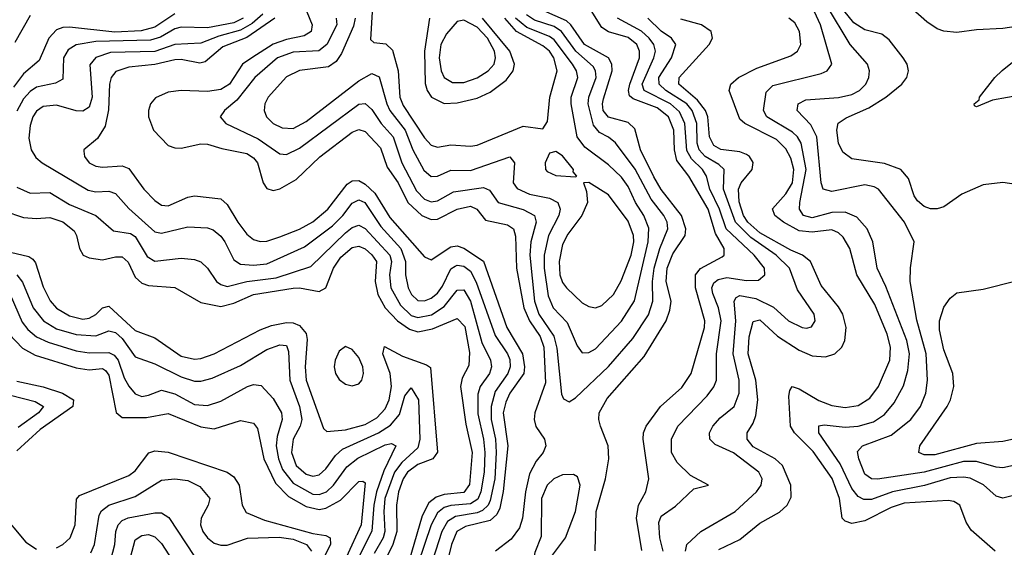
# Model space of a CAD drawing. Header units: inches. Extents: x 884549 to 1028252, y 526810 to 653624.
# Tile 473 of 656: x 936038 to 939034, y 593002 to 594606. Entities that reach past the tile are written whole.
import ezdxf

# ---------------------------------------------------------------- set-up
doc = ezdxf.new("R2010")
doc.units = ezdxf.units.IN
doc.header["$MEASUREMENT"] = 0
doc.layers.add('A9539', color=7, linetype='Continuous')

msp = doc.modelspace()

# ---------------------------------------------------------------- linework, layer by layer
at = {"layer": 'A9539', "color": 5}
for points, elevation in [([(939070, 594104.9), (939029.6, 594110.4), (938970, 594103.7), (938905, 594075), (938850, 594036.7), (938830, 594030.3), (938810, 594030.3), (938790, 594037.9), (938770, 594055), (938760.3, 594070), (938743.2, 594123.2), (938719.8, 594150), (938670, 594168), (938570, 594182.8), (938543, 594203), (938529.9, 594229.9), (938524.8, 594270), (938529, 594291), (938552.8, 594307.2), (938621.9, 594338.1), (938673.7, 594370), (938722.9, 594410), (938737.8, 594430), (938743.2, 594450), (938738.4, 594470), (938726.7, 594490), (938684.2, 594544.2), (938661.6, 594561.6), (938610, 594575.2), (938576.6, 594596.6), (938484.9, 594710)], 2420), ([(937931.5, 592991.5), (937915.2, 593090), (937921.7, 593130), (937943.1, 593170), (937952.2, 593210), (937935.2, 593330), (937936.2, 593350), (937945, 593370), (937988.5, 593430), (938052.8, 593487.2), (938081.5, 593530), (938122.2, 593670), (938123.6, 593690), (938094.5, 593790), (938095.2, 593830), (938110.4, 593849.6), (938175.8, 593884.2), (938182, 593890), (938182.1, 593910), (938155.5, 593955.5), (938133.2, 594030), (938074.3, 594130), (938037.8, 594177.8), (938030.4, 594210), (938028.3, 594270), (938012.6, 594310), (937978, 594338), (937904.8, 594364.8), (937894.2, 594374.2), (937890.4, 594390), (937895.4, 594410), (937924.2, 594490), (937924.5, 594510), (937916.2, 594530), (937890, 594551.4), (937830, 594568.7), (937810, 594581.9), (937767.5, 594650)], 2580), ([(939090, 593256.5), (939030, 593243.1), (939010, 593244.8), (938950, 593262.4), (938910, 593262.5), (938790, 593230.2), (938648.7, 593208.7), (938629.9, 593209.9), (938610, 593224.3), (938591.3, 593270), (938587.4, 593292.6), (938602.4, 593310), (938690, 593342), (938750, 593389.6), (938779.7, 593430), (938795.3, 593470), (938801, 593510), (938796.6, 593590), (938768.1, 593691.9), (938748, 593810), (938748.6, 593851.4), (938759.8, 593930), (938730.5, 593990), (938651.1, 594090), (938638, 594098), (938610, 594103.5), (938510, 594083.7), (938483.5, 594090), (938477.2, 594110), (938463.4, 594250), (938445.8, 594285.8), (938403.6, 594330), (938407.6, 594350), (938430, 594362.3), (938530, 594369.1), (938570, 594378), (938593.4, 594390), (938613, 594410), (938622.4, 594430), (938623.9, 594450), (938618.1, 594470), (938565.1, 594530), (938492.8, 594650)], 2440), ([(936510, 594623.5), (936450, 594583.1), (936408.3, 594571.7), (936328, 594568), (936190, 594582.5), (936170, 594581.9), (936150, 594575), (936127.1, 594550), (936098.1, 594481.9), (936050, 594440.6), (936019.6, 594400.4)], 2520), ([(936070, 594618.7), (936023.3, 594536.7)], 2480), ([(936718.1, 594610), (936690, 594596.6), (936610, 594580.9), (936530, 594582.8), (936510, 594577.5), (936467.1, 594552.9), (936436.6, 594543.4), (936270, 594539.9), (936210, 594529.6), (936185.6, 594514.4), (936171.2, 594490), (936170, 594425.3), (936147.1, 594412.9), (936090, 594400.1), (936070, 594387.7), (936050, 594365.5), (936030, 594327.5)], 2540), ([(936777.7, 594622.3), (936745.8, 594594.2), (936710, 594573.8), (936644.3, 594555.7), (936590, 594534.3), (936510.5, 594530.5), (936450, 594509), (936314.3, 594505.7), (936269.6, 594490.4), (936252, 594468), (936259.2, 594370), (936250, 594339.9), (936230, 594327.2), (936210, 594328.2), (936150, 594345.8), (936110, 594342.1), (936090, 594327.7), (936078.6, 594310), (936070, 594284.2), (936065.9, 594245.9), (936072.8, 594210), (936087, 594187), (936106.8, 594170), (936247.1, 594087.1), (936270, 594082.8), (936310, 594084.6), (936330, 594077.7), (936370, 594031.7), (936450, 593960.5), (936470, 593956.9), (936550, 593975.8), (936610, 593972.7), (936627, 593967), (936650, 593947.5), (936662.5, 593930), (936690, 593875.3), (936710, 593862.5), (936750, 593858.9), (936790, 593863.4), (936904.7, 593915.3), (936990, 593978.5), (937021.6, 594010), (937050, 594048.3), (937070, 594058.1), (937088.5, 594050), (937137.4, 593977.4), (937198.1, 593910), (937211.8, 593870), (937212.6, 593830), (937220.6, 593790), (937230.1, 593770), (937250, 593752.3), (937270, 593751), (937290, 593758.9), (937310, 593774.3), (937324.9, 593795.1), (937350, 593847.7), (937363.5, 593856.5), (937370, 593859.4), (937390, 593856.1), (937410, 593841), (937427.4, 593807.4), (937485.2, 593645.2), (937522.8, 593590), (937530, 593572.2), (937531, 593550), (937523.4, 593530), (937485.2, 593474.8), (937472.5, 593430), (937472.6, 593390), (937486, 593330), (937488.3, 593290), (937484.3, 593210), (937470, 593143.6), (937463.8, 593130), (937446.9, 593113.1), (937430, 593105.8), (937364.8, 593095.2), (937340.2, 593079.8), (937322.8, 593050), (937284, 592930)], 2560), ([(936814.6, 594610), (936730, 594551.6), (936656.8, 594523.2), (936602.8, 594477.2), (936586.7, 594473.3), (936530, 594484.7), (936510, 594483.8), (936450, 594469.3), (936370, 594461.2), (936331.4, 594448.6), (936316.3, 594430), (936311.5, 594410), (936308.7, 594331.3), (936298, 594282), (936275.6, 594244.4), (936234, 594210), (936234, 594206), (936235.6, 594190), (936250, 594170.2), (936270, 594160.7), (936290, 594157.7), (936350, 594161.6), (936370, 594152.9), (936416.6, 594090), (936450, 594055.7), (936470, 594042.2), (936490, 594039.9), (936550, 594065.9), (936570, 594070.1), (936650, 594061), (936670, 594043.9), (936702.3, 593990), (936730, 593953.9), (936750, 593937.3), (936770, 593931), (936790, 593932), (936830, 593945.2), (936890, 593969.2), (936930, 593990.7), (936976.1, 594030), (937034.8, 594105.2), (937050, 594116.1), (937070, 594116.4), (937090, 594105.9), (937118.5, 594078.5), (937164.7, 594004.7), (937270, 593884.6), (937290, 593875.7), (937350, 593914.7), (937370, 593917.7), (937390, 593910.6), (937450, 593871.2), (937520.8, 593670), (937568, 593590), (937574.6, 593550), (937572.5, 593530), (937530, 593469.9), (937517.6, 593442.4), (937509.9, 593410.1), (937523.3, 593310), (937509.2, 593170.8), (937499.3, 593120.7), (937490, 593101.1), (937470, 593083.2), (937394.9, 593065.1), (937369, 593050), (937352.2, 593010), (937327.8, 592910)], 2580), ([(936912.5, 594630), (936928, 594590), (936925.7, 594570), (936903.5, 594556.5), (936850, 594545.5), (936810, 594530.9), (936744.8, 594490), (936716.7, 594470), (936676.5, 594410), (936650, 594393.8), (936610, 594387), (936529.8, 594390.2), (936490, 594384.9), (936451.7, 594368.3), (936435.9, 594350), (936430.6, 594330), (936430.6, 594310), (936445.8, 594270), (936490, 594223.6), (936510, 594215.6), (936530, 594215.1), (936590, 594228.3), (936610, 594227.5), (936653.9, 594213.9), (936730, 594198.9), (936750, 594185.2), (936762, 594170), (936778.8, 594110), (936790, 594092.1), (936810, 594086.7), (936830, 594091.5), (936879.9, 594120.1), (936951.5, 594188.5), (937050, 594264.2), (937070, 594271.9), (937090, 594266.2), (937135.9, 594215.9), (937157, 594157), (937189.5, 594109.5), (937219.7, 594050), (937262.1, 594010), (937290, 593998.2), (937310, 593999.3), (937370, 594030.1), (937410, 594038.7), (937429.8, 594029.8), (937456.2, 593996.2), (937522.4, 593982.4), (937540.6, 593970), (937547.1, 593947.1), (937550.5, 593850), (937572.6, 593730), (937589.1, 593690), (937622.5, 593642.5), (937632.8, 593610), (937638.7, 593501.3), (937606, 593410), (937604.1, 593390), (937609.1, 593369.1), (937635.4, 593330), (937639.3, 593310), (937631.3, 593290), (937610, 593263), (937590, 593225.3), (937577.3, 593170), (937568.7, 593090), (937559.4, 593060.6), (937533.9, 593026.1), (937486.5, 592990)], 2620), ([(937001.3, 594610), (937003.2, 594590), (936973.2, 594530), (936949, 594511), (936870, 594506.6), (936823.3, 594490), (936753.6, 594430), (936699.3, 594360.7), (936662, 594330), (936648.8, 594310), (936666, 594290), (936763.8, 594243.8), (936830, 594197.7), (936850, 594195.9), (936890, 594215), (937070, 594349.3), (937090, 594350.5), (937110, 594332.2), (937138.3, 594290), (937174.6, 594250), (937201, 594170), (937245.8, 594085.8), (937270, 594060.1), (937290, 594052.3), (937310, 594054.8), (937358.2, 594081.8), (937450, 594095.4), (937467.8, 594087.8), (937494.4, 594050), (937570, 594028.3), (937604.6, 594010), (937609.4, 593990), (937593.6, 593930), (937591.1, 593890), (937604.7, 593750), (937618.3, 593710), (937663.9, 593643.9), (937673, 593607), (937687.3, 593467.3), (937693, 593453), (937710, 593443.5), (937730, 593455.9), (937830, 593551), (937903.7, 593636.3), (937951.6, 593708.4), (937964.8, 593750), (937963.7, 593810), (937968.6, 593850), (937986.4, 593910), (938010.5, 593970), (938008.8, 593990), (937998.3, 594010), (937959.6, 594059.6), (937911.4, 594151.4), (937851.7, 594231.7), (937830, 594249), (937802.3, 594262.3), (937784.6, 594284.6), (937768.5, 594350), (937770.2, 594370), (937792.4, 594430), (937790.8, 594450), (937783.1, 594463.1), (937730.5, 594510.5), (937687.2, 594570), (937664.5, 594584.5), (937604.6, 594604.6), (937580.8, 594620.8)], 2640), ([(937059.2, 594610), (937053.8, 594586.2), (937017.4, 594502.6), (937001.5, 594478.5), (936977.8, 594462.2), (936890, 594451.4), (936850, 594431.5), (936794.4, 594370), (936784.6, 594350), (936782.5, 594330), (936789.6, 594310), (936810.1, 594290), (936836.8, 594276.8), (936870, 594274.7), (936910, 594296.2), (937070, 594420.3), (937110, 594442), (937131.9, 594431.9), (937155.4, 594350), (937165, 594330), (937211.1, 594270), (937234.3, 594210), (937268.3, 594148.3), (937290, 594129.1), (937310, 594130.1), (937350, 594148.6), (937410, 594147.4), (937530, 594188.7), (937543.6, 594170), (937539.7, 594110), (937552.2, 594092.2), (937590, 594075.3), (937650, 594062.8), (937676.2, 594050), (937683.3, 594030), (937678.8, 594010), (937647, 593950), (937633.9, 593890), (937634.3, 593850), (937646.5, 593766.5), (937661.8, 593730), (937704.6, 593684.6), (937734.2, 593614.2), (937750, 593592.8), (937770, 593594), (937790, 593604.7), (937870, 593688.6), (937908.8, 593751.2), (937950.4, 593930), (937952.3, 593972.3), (937937.7, 594010), (937912.3, 594050), (937890, 594098.5), (937870, 594127), (937830, 594164.5), (937757.7, 594217.7), (937734.2, 594250), (937715.9, 594350), (937716.7, 594370), (937736.6, 594430), (937732.5, 594450), (937720.9, 594470), (937664.7, 594544.7), (937650, 594554.6), (937581.7, 594581.7), (937546.6, 594610)], 2660), ([(937110.9, 594630), (937105.5, 594545.5), (937116, 594536), (937152.1, 594532.1), (937173.1, 594513.1), (937189.5, 594450), (937195.4, 594370), (937205, 594345), (937270, 594246.3), (937290, 594224.2), (937310, 594218.6), (937350, 594225.7), (937410, 594221.2), (937430, 594224.4), (937570, 594282), (937630, 594274.3), (937644.1, 594295.9), (937651.4, 594370), (937673.8, 594450), (937663.9, 594490), (937650.3, 594510.3), (937630, 594526.2), (937550, 594569.8), (937514.2, 594610)], 2680), ([(937285.2, 594610), (937270.5, 594510), (937271.7, 594411.7), (937278.1, 594390), (937291.7, 594370), (937330, 594350.8), (937370, 594352.5), (937430, 594366.6), (937470, 594384.9), (937518.4, 594421.6), (937540.1, 594450), (937543.8, 594470), (937529.7, 594510), (937446.6, 594610)], 2720), ([(937789.1, 592990.9), (937792.8, 593110), (937820.6, 593210), (937831.4, 593270), (937829.4, 593310), (937805.9, 593370), (937800.5, 593390), (937801.7, 593410), (937825.9, 593454.1), (937938.4, 593581.6), (938005.7, 593690), (938017, 593723), (938020.5, 593750), (938005.5, 593810), (938008.7, 593850), (938025.9, 593894.1), (938063.4, 593950), (938065.5, 593970), (938052.4, 594010), (937990, 594089.6), (937967.5, 594127.5), (937927.2, 594210), (937910, 594273.9), (937890, 594293.4), (937830, 594309), (937814.2, 594330), (937811.3, 594350), (937814.6, 594365.4), (937840.7, 594450), (937840.1, 594470), (937830, 594489.4), (937756.9, 594530), (937715.4, 594590), (937702.2, 594602.2), (937632.9, 594632.9)], 2620), ([(937996.3, 592990), (937985.7, 593030), (937982.8, 593077.2), (937990, 593096.3), (938033.7, 593126.3), (938090, 593179.5), (938134, 593190), (938079.7, 593219.7), (938039.1, 593259.1), (938021.2, 593290), (938021.8, 593330), (938041, 593370), (938130, 593461.6), (938150.2, 593489.8), (938158.3, 593510), (938158.5, 593590), (938173.1, 593690), (938164.4, 593730), (938147.1, 593772.9), (938143.9, 593790), (938150, 593805.9), (938164, 593816), (938190, 593821.9), (938250, 593812.3), (938286.3, 593813.7), (938306, 593830), (938304.4, 593850), (938273.7, 593890), (938188.5, 593970), (938168.1, 594030), (938138.2, 594090), (938128.2, 594130), (938115.9, 594150), (938082.4, 594182.4), (938068.3, 594208.3), (938062.6, 594290), (938045.7, 594325.7), (938018.2, 594350), (937938.4, 594390), (937932.2, 594410), (937968.4, 594490), (937972.5, 594510), (937968.4, 594530), (937954.1, 594550), (937930, 594570.9), (937857.6, 594610)], 2560), ([(938064.6, 592990), (938068.2, 593010), (938110.5, 593049.5), (938215.5, 593110), (938280.2, 593170), (938294.1, 593190), (938297.1, 593210), (938287.5, 593230), (938210, 593288.4), (938154.2, 593314.2), (938138.1, 593330), (938137.7, 593350), (938147.9, 593370), (938170, 593394.7), (938212.3, 593430), (938227.4, 593470), (938227.1, 593510), (938209.5, 593590), (938217.9, 593690), (938211.9, 593750), (938218.5, 593761.5), (938230, 593767.4), (938278.3, 593758.3), (938331.9, 593731.9), (938377.7, 593690), (938419.3, 593670), (938432.2, 593667.8), (938447.8, 593672.2), (938459.1, 593690), (938455.3, 593710), (938404.7, 593784.7), (938381.2, 593850), (938340.3, 593890), (938263, 593943), (938216.2, 593990), (938179.7, 594090), (938182.1, 594150), (938165.6, 594165.6), (938124.6, 594190), (938105.7, 594210), (938099.3, 594230), (938099.2, 594290), (938085, 594330), (938068.6, 594350), (938004.8, 594390), (937984.5, 594410), (937983.1, 594430), (938021.5, 594490), (938034.6, 594530), (938022.1, 594550), (937990, 594571.1), (937949.5, 594610)], 2540), ([(939006.3, 592990), (938933.3, 593053.3), (938917.8, 593077.8), (938898.8, 593130), (938880.5, 593140.5), (938863.3, 593143.3), (938730, 593135.4), (938690, 593122.6), (938610, 593082.1), (938570, 593073.7), (938550, 593080.5), (938540.8, 593090), (938532.9, 593150), (938510.9, 593210.9), (938452.3, 593292.3), (938395.5, 593350), (938383.6, 593370), (938378.8, 593461.2), (938381.6, 593478.4), (938389.3, 593490.7), (938410, 593483.5), (938470, 593447.4), (938510, 593432.9), (938550, 593426.9), (938590, 593432.8), (938625.2, 593454.8), (938651.4, 593490), (938686, 593570), (938688.2, 593610), (938677.6, 593650), (938640.1, 593740.1), (938586.1, 593830), (938564.1, 593910), (938544.2, 593944.2), (938530, 593957.6), (938510, 593966.3), (938450, 593959.3), (938410, 593963.5), (938362, 593990), (938336.3, 594010), (938329.4, 594030.6), (938370, 594075.8), (938389.5, 594110), (938393.6, 594150), (938384.7, 594184.7), (938370, 594213.5), (938341.5, 594241.5), (938244.8, 594290), (938230, 594303.1), (938197.1, 594390), (938202, 594410), (938225.9, 594430), (938281.8, 594458.2), (938384.3, 594495.7), (938405.2, 594510), (938415.4, 594530), (938411.6, 594570), (938396.5, 594596.5), (938379.1, 594610)], 2480), ([(939090, 593166.1), (939030, 593150.5), (939010, 593157.4), (938971.5, 593191.5), (938930, 593211.4), (938910, 593214.9), (938870, 593212.3), (938791, 593189), (938694, 593170), (938630, 593146.7), (938606.7, 593146.7), (938590, 593155.7), (938570, 593180.1), (938535.1, 593255.1), (938469.9, 593350), (938470, 593370.8), (938486.2, 593373.8), (938550, 593366.5), (938590, 593369.5), (938636.6, 593383.4), (938670, 593405.6), (938698.8, 593441.2), (938727.3, 593492.7), (938740.9, 593539.1), (938746.3, 593590), (938737.5, 593630), (938674.3, 593794.3), (938647.1, 593850), (938633.8, 593930), (938616.7, 593970), (938585.4, 594005.4), (938550, 594020.9), (938510, 594019), (938450, 594003.7), (938423.6, 594010), (938411.1, 594030), (938411.8, 594050), (938431.4, 594150), (938416.3, 594230), (938405.4, 594250), (938390, 594263.5), (938311.4, 594310), (938301.7, 594330), (938310, 594384.9), (938330, 594405.2), (938477.5, 594442.5), (938495.3, 594450), (938509.9, 594470), (938475.4, 594590), (938456.7, 594630)], 2460), ([(939111.2, 594591.2), (939030, 594578.6), (938950, 594575), (938890, 594566.9), (938850, 594570.4), (938830, 594577.8), (938798.7, 594598.7), (938756.4, 594636.4)], 2380), ([(938165.4, 592994.6), (938230, 593025.6), (938290, 593074.5), (938350, 593108), (938373.8, 593130), (938385.6, 593154.4), (938384.7, 593190), (938359, 593250), (938337.1, 593270), (938270, 593307), (938251.8, 593330), (938251.5, 593350), (938270, 593379.3), (938278.1, 593401.9), (938284.5, 593450), (938278.5, 593510), (938254.6, 593590), (938258.5, 593641.5), (938270, 593688.2), (938290, 593693.2), (938343.9, 593643.9), (938410, 593601), (938450, 593583.4), (938490, 593580.3), (938518.9, 593590), (938539.6, 593610), (938549.5, 593630.5), (938553.6, 593670), (938543.3, 593710), (938530, 593732.6), (938477.2, 593797.2), (938444.3, 593870), (938420.4, 593890), (938384.5, 593904.5), (938290, 593957.9), (938253.6, 593990), (938241, 594010), (938227.7, 594052.3), (938225.1, 594090), (938233.9, 594110), (938266.8, 594150), (938270, 594171.4), (938259.2, 594190), (938250, 594196.2), (938230, 594203.9), (938171.4, 594211.4), (938150, 594223), (938137, 594250), (938132.1, 594310), (938125.3, 594330), (938100.9, 594360.9), (938044.1, 594410), (938045.1, 594430), (938136.2, 594530), (938146.1, 594550), (938142.4, 594570), (938112.9, 594590), (938050, 594607)], 2520), ([(939090, 594377.5), (938998.9, 594361.1), (938950, 594340.5), (938943.5, 594343.5), (938943.1, 594350), (938957.6, 594362.4), (938959, 594370), (939005.8, 594430), (939028.3, 594451.7), (939110, 594517.6)], 2380), ([(936030, 594096.6), (936070, 594078.5), (936130, 594080.3), (936190, 594043.7), (936270.1, 594010.1), (936323.5, 593963.5), (936375.4, 593955.4), (936390, 593946), (936425.8, 593885.8), (936450, 593871.8), (936530, 593880.8), (936570, 593876.3), (936589.3, 593869.3), (936610, 593850.1), (936637.7, 593810), (936650, 593800.5), (936670, 593794.6), (936730, 593810), (936818.7, 593821.3), (936924.4, 593855.6), (937030, 593958), (937050, 593973.6), (937070, 593981.3), (937090, 593970.8), (937165, 593890), (937169.6, 593870), (937163.2, 593830), (937167.6, 593790), (937197.3, 593737.3), (937230, 593706.4), (937250, 593699.7), (937291.6, 593708.4), (937330, 593733.8), (937370, 593783.6), (937390, 593784.2), (937410, 593749.4), (937444.6, 593624.6), (937470.7, 593570), (937473.8, 593550), (937467.5, 593530), (937439.5, 593490), (937432.8, 593467.2), (937432.7, 593407.3), (937449.6, 593330), (937453.6, 593290), (937452.1, 593230), (937441.9, 593170), (937432.4, 593147.6), (937410, 593133.3), (937350, 593128.7), (937330, 593122.2), (937310, 593106.6), (937289.9, 593070.1), (937250.2, 592950)], 2540), ([(935990, 594024.5), (936050, 594004.6), (936090, 594000.9), (936130, 594004.4), (936170, 593991), (936203.9, 593963.9), (936211.7, 593950), (936220.6, 593910), (936231.3, 593890), (936250, 593881.2), (936290, 593875.5), (936330, 593885.1), (936350, 593884.2), (936368.9, 593868.9), (936390, 593823.1), (936410, 593804.7), (936430, 593797), (936510, 593791.8), (936590, 593745.7), (936650, 593733.8), (936690, 593743.3), (936750, 593769.8), (936870, 593789.1), (936890, 593790), (936950, 593779.5), (936970, 593790.7), (936993.7, 593850), (937016, 593884), (937050, 593913.2), (937070, 593917.3), (937090, 593908.5), (937110, 593891.2), (937124.2, 593870), (937120.4, 593810), (937127.9, 593770), (937150.3, 593730), (937188.1, 593690), (937224.3, 593664.3), (937250, 593656.9), (937294.1, 593665.9), (937370, 593697.2), (937392.4, 593672.4), (937406.7, 593593.3), (937405.5, 593554.5), (937384.7, 593515.3), (937380.1, 593490), (937395.6, 593375.6), (937414.9, 593290), (937407.1, 593192.9), (937390, 593167.9), (937330, 593162.5), (937305.6, 593154.4), (937283.5, 593136.5), (937262.7, 593097.3), (937214.2, 592930)], 2520), ([(936010, 593899.2), (936066.1, 593886.1), (936078, 593878), (936086.8, 593866.8), (936110, 593793.7), (936130.9, 593750.9), (936150, 593729), (936190, 593705.1), (936230, 593695.5), (936250, 593697.9), (936270, 593709), (936290, 593729.7), (936310, 593734.4), (936390, 593661), (936450, 593638.5), (936530, 593582.3), (936570, 593573.1), (936590, 593575.2), (936630, 593589.7), (936770, 593662.3), (936804.2, 593675.8), (936850, 593685.4), (936870, 593683.9), (936890, 593676.1), (936910, 593651.6), (936913.3, 593633.3), (936906.5, 593550), (936910.5, 593510), (936963.2, 593363.2), (936973.1, 593353.1), (937030, 593358.8), (937090, 593375), (937125.3, 593394.7), (937150, 593422.1), (937162.5, 593450), (937170.2, 593490.2), (937165.2, 593530), (937143.6, 593590), (937148.2, 593611.8), (937202.7, 593582.7), (937276.7, 593556.7), (937288.5, 593548.5), (937309.4, 593290.6), (937295.5, 593270), (937250, 593253.7), (937218.3, 593230), (937205, 593210), (937191, 593170), (937185.2, 593130), (937185.9, 593050), (937174.1, 593010), (937154.8, 592970)], 2480), ([(936029.7, 593829.7), (936047.3, 593807.3), (936079.5, 593730), (936110.5, 593690), (936150, 593665.4), (936210, 593648.1), (936270, 593644.7), (936310, 593659.2), (936330, 593654.4), (936350, 593636.4), (936390, 593580.3), (936450, 593559.2), (936530, 593519.3), (936570, 593507.1), (936590, 593506.2), (936624.4, 593515.6), (936710, 593554.4), (936790, 593603.3), (936830, 593617), (936850, 593615), (936856.6, 593596.6), (936859.9, 593510), (936889.8, 593429.8), (936896.5, 593390), (936891.6, 593370), (936870, 593329.8), (936865, 593290), (936879.9, 593250), (936910, 593223.9), (936930, 593218.2), (936950, 593222.3), (936970, 593239.7), (936998.9, 593281.1), (937020.3, 593299.7), (937130, 593349.6), (937166.8, 593373.2), (937194.3, 593405.7), (937210, 593461.8), (937230, 593486.4), (937251.4, 593450), (937256, 593330), (937250, 593304.4), (937200.8, 593259.2), (937178.5, 593230), (937149.2, 593150), (937146.2, 593110), (937149.8, 593050), (937144.7, 593030), (937117.2, 592982.8)], 2460), ([(939090, 593336.2), (939030, 593323.3), (938950, 593317.6), (938822.5, 593282.5), (938790, 593282.6), (938774, 593290), (938777.6, 593310), (938860.6, 593430), (938870.4, 593450), (938880.4, 593490), (938877.8, 593530), (938850, 593601.5), (938837.4, 593662.6), (938836.9, 593690), (938850, 593731.6), (938870, 593759), (938890, 593775.4), (938970, 593786.3), (939070, 593811.4)], 2420), ([(936009.7, 593769.7), (936045.8, 593685.8), (936063.3, 593663.3), (936090, 593641.4), (936125, 593625), (936210, 593599.1), (936250, 593592.8), (936310, 593593.6), (936325.9, 593585.9), (936338.2, 593570), (936356.5, 593516.5), (936370, 593491.2), (936390, 593468.2), (936410, 593460.5), (936430, 593463.6), (936470, 593479.5), (936510, 593467.8), (936570, 593435.6), (936610, 593432.3), (936650, 593445.6), (936731.1, 593490), (936750, 593496.6), (936773.3, 593493.3), (936810, 593453.7), (936835.5, 593410), (936837.1, 593390), (936821.4, 593338.6), (936818.8, 593310), (936826, 593270), (936838.3, 593238.3), (936870, 593196.4), (936930, 593163.5), (936950, 593162.5), (936971.5, 593170), (936993.2, 593190), (937033.8, 593246.2), (937067.7, 593272.3), (937150, 593313.5), (937170, 593317), (937182.6, 593310), (937145.9, 593234.1), (937123.9, 593170), (937115.8, 593130), (937109.7, 593050.3), (937069.3, 592970)], 2440), ([(936005.9, 593650), (936047, 593607), (936085.8, 593585.8), (936210, 593546.7), (936250, 593541.1), (936290, 593545.1), (936299.2, 593539.2), (936310, 593525.2), (936331.8, 593411.8), (936350, 593396), (936424.2, 593395.8), (936490, 593408.8), (936590, 593368), (936630, 593362.1), (936710, 593387), (936750, 593379.2), (936762.3, 593362.3), (936781.1, 593270), (936816.6, 593196.6), (936856.4, 593156.4), (936910, 593126), (936950, 593116.8), (936970, 593120.5), (937014.7, 593145.3), (937070, 593201.8), (937082.4, 593202.4), (937090, 593197.3), (937077.1, 593070), (937031.7, 592970)], 2420), ([(936030, 593506.4), (936110, 593489.8), (936168.8, 593470), (936202.2, 593450), (936199.9, 593430), (936100.3, 593359.7), (936030, 593294.8)], 2380), ([(936010, 593463.6), (936085, 593445), (936111, 593430), (936095.3, 593410), (936034.1, 593365.9)], 2360), ([(936150, 592999.7), (936170, 593010.1), (936191.9, 593030), (936207.1, 593070), (936211.7, 593148.3), (936220.7, 593159.3), (936370, 593219.3), (936390, 593234.1), (936431.7, 593288.3), (936450, 593294.4), (936490, 593290.4), (936670, 593230.1), (936690, 593215.7), (936706.5, 593190), (936715, 593130), (936727.2, 593107.2), (936783.5, 593083.5), (936930, 593043.1), (936970, 593037.3), (936983.1, 593030), (936984, 593010), (936963.6, 592970)], 2380), ([(936255.2, 592984.8), (936266.2, 593010), (936280.7, 593099.3), (936287.8, 593112.2), (936310, 593129.7), (936390, 593155.7), (936470, 593205.9), (936510, 593210.1), (936550, 593204.5), (936586.8, 593186.8), (936616.6, 593150), (936612.3, 593130), (936590.5, 593090), (936588.6, 593070), (936595.7, 593050), (936609.7, 593030), (936630, 593013.6), (936650, 593007.9), (936670, 593008.4), (936731.1, 593028.9), (936827.4, 593032.6), (936870, 593026.7), (936910.9, 593010), (936925.8, 592990)], 2360), ([(935978.3, 593110), (936057, 593017), (936090, 592996.2)], 2380), ([(936303.6, 592916.4), (936328.3, 593010), (936331.4, 593050), (936337.7, 593070), (936350, 593082.5), (936368.9, 593091.1), (936450, 593105.9), (936470, 593105.8), (936492.2, 593092.2), (936570, 592973.8)], 2340), ([(936375.1, 592970), (936390, 593024), (936410, 593036.9), (936430, 593039.9), (936450, 593033.4), (936470, 593012.8), (936536.9, 592910)], 2320)]:
    msp.add_lwpolyline(points, dxfattribs=dict(at, elevation=elevation))
for points, elevation in [([(937390, 594604.7), (937370, 594600.7), (937336.9, 594563.1), (937319.9, 594530), (937315.2, 594490), (937320.5, 594450), (937330, 594429.6), (937355.1, 594415.1), (937390, 594414.9), (937430, 594429.2), (937463.7, 594450), (937481.7, 594470), (937486.3, 594490), (937482.7, 594510), (937461.3, 594550), (937430, 594582.7)], 2740), ([(937670, 594204.5), (937650, 594199.7), (937637.1, 594170), (937638.2, 594150), (937643.7, 594143.7), (937670, 594132), (937730, 594128.2), (937733.2, 594130), (937722.7, 594142.7), (937723.5, 594150), (937690, 594191.3)], 2680), ([(937770, 594110.9), (937754, 594110), (937763.4, 594083.4), (937765.8, 594050), (937748.9, 594010), (937706.7, 593953.3), (937690, 593922), (937679.5, 593870), (937682.4, 593830), (937690, 593806.3), (937701.7, 593790), (937750, 593744.5), (937770, 593733.3), (937790, 593730.1), (937810, 593736.8), (937844.7, 593770), (937868.4, 593811.6), (937899.1, 593890), (937907.5, 593930), (937906, 593950), (937890, 593993.1), (937830, 594073.3)], 2680), ([(937030, 593612.3), (937010, 593597.8), (936998.3, 593570), (936995.5, 593550), (936999.1, 593530), (937010, 593511.3), (937030, 593497.2), (937050, 593492.2), (937070, 593498.1), (937079, 593510), (937084.6, 593530), (937082.2, 593550), (937070, 593578.2), (937050, 593603.4)], 2520), ([(937723, 593223), (937690, 593221.7), (937663.7, 593210), (937643.5, 593190), (937626, 593150), (937625.2, 593034.8), (937606, 592986), (937602, 592962), (937610.7, 592950.7), (937630, 592954.4), (937650, 592965.7), (937699.1, 593030), (937730, 593110.3), (937743.6, 593190), (937735.3, 593215.3)], 2640)]:
    msp.add_lwpolyline(points, close=True, dxfattribs=dict(at, elevation=elevation))

doc.saveas('drawing.dxf')
